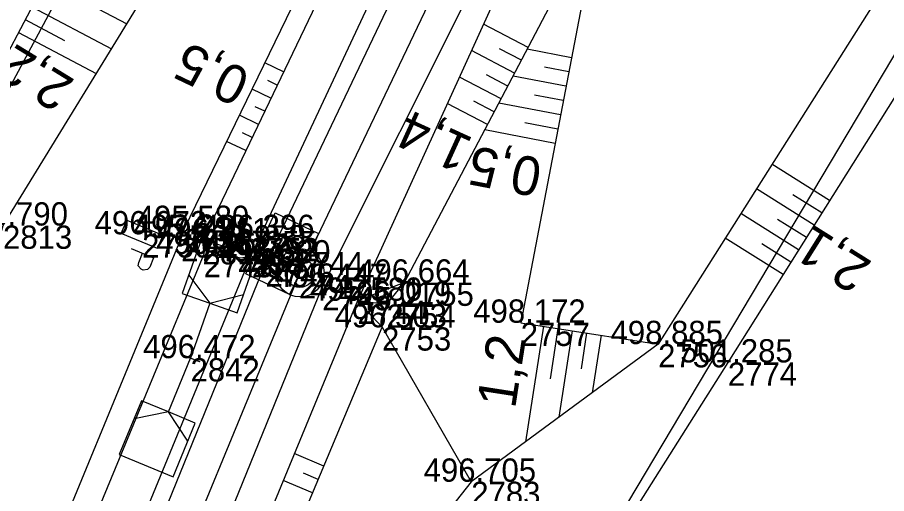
# Model space of a CAD drawing. Extents: x -1234191 to 23050, y -1290331 to -741191.
# Drawn here: x -864868.02 to -864823.18, y -1103097.17 to -1103072.61 of the extents above; entities that cross this region are included whole.
import ezdxf

# ---------------------------------------------------------------- set-up
doc = ezdxf.new("R2010")
doc.units = 0
for name, color, linetype in [('Vrstva 1', 7, 'Continuous'), ('Vrstva 36', 7, 'Continuous'), ('Vrstva 4', 7, 'Continuous'), ('Vrstva 48', 7, 'Continuous'), ('Vrstva 49', 7, 'Continuous'), ('Vrstva 53', 7, 'Continuous'), ('Vrstva 55', 7, 'Continuous'), ('Vrstva 60', 7, 'Continuous'), ('Vrstva 61', 7, 'Continuous'), ('Vrstva 7', 7, 'Continuous')]:
    doc.layers.add(name, color=color, linetype=linetype)

msp = doc.modelspace()

# ---------------------------------------------------------------- linework, layer by layer
at = {"layer": 'Vrstva 1'}
msp.add_lwpolyline([(-864787.36, -1102983.609), (-864800.066, -1102999.573), (-864808.926, -1103011.127), (-864817.494, -1103022.893), (-864825.83, -1103035.148), (-864836.227, -1103052.052), (-864845.733, -1103069.628), (-864853.5, -1103085.902), (-864861.945, -1103106.356), (-864868.475, -1103125.08), (-864874.102, -1103144.427), (-864878.675, -1103163.914), (-864882.14, -1103183.501), (-864883.755, -1103195.656), (-864884.979, -1103207.79), (-864886.147, -1103227.601), (-864886.275, -1103247.702), (-864885.251, -1103267.649), (-864883.95, -1103281.168), (-864883.144, -1103287.68), (-864880.026, -1103307.256), (-864876.201, -1103325.274)], dxfattribs=at)
at = {"layer": 'Vrstva 36'}
msp.add_lwpolyline([(-864860.509, -1103083.835), (-864860.793, -1103084.523), (-864862.655, -1103083.755), (-864862.371, -1103083.067)], close=True, dxfattribs=at)
for points in [[(-864862.147, -1103084.529), (-864860.988, -1103085.008)], [(-864861.759, -1103085.253), (-864861.56, -1103084.771)], [(-864861.187, -1103085.49), (-864861.296, -1103085.616), (-864861.526, -1103085.64), (-864861.628, -1103085.598), (-864861.778, -1103085.417), (-864861.759, -1103085.253)], [(-864860.988, -1103085.008), (-864861.187, -1103085.49)]]:
    msp.add_lwpolyline(points, dxfattribs=at)
at = {"layer": 'Vrstva 4'}
for points in [[(-864855.92, -1103084.82), (-864848.135, -1103068.183), (-864837.4, -1103048.723), (-864828.294, -1103033.779), (-864819.737, -1103021.567)], [(-864819.071, -1103021.913), (-864827.188, -1103034.138), (-864836.641, -1103049.101), (-864847.372, -1103068.859), (-864855.216, -1103085.296)], [(-864816.381, -1103023.935), (-864824.465, -1103035.662), (-864834.642, -1103053.018), (-864844.293, -1103070.531), (-864852.293, -1103086.512)], [(-864833.777, -1103053.868), (-864842.968, -1103070.758), (-864850.48, -1103087.221)], [(-864882.354, -1103308.01), (-864885.646, -1103288.524), (-864887.945, -1103268.2), (-864888.939, -1103247.612), (-864888.863, -1103227.502), (-864887.573, -1103207.551), (-864886.227, -1103195.487), (-864884.991, -1103183.42), (-864881.239, -1103163.613), (-864876.81, -1103143.933), (-864871.15, -1103124.456), (-864864.471, -1103105.586), (-864855.92, -1103084.82)], [(-864881.412, -1103308.225), (-864884.716, -1103287.932), (-864886.737, -1103268.088), (-864887.826, -1103247.706), (-864887.753, -1103227.613), (-864886.598, -1103207.544), (-864885.352, -1103195.457), (-864883.698, -1103183.307), (-864880.334, -1103163.5), (-864875.729, -1103144.048), (-864869.939, -1103124.633), (-864863.577, -1103105.834), (-864855.216, -1103085.296)], [(-864852.293, -1103086.512), (-864860.52, -1103106.692), (-864867.014, -1103125.607), (-864872.65, -1103144.786), (-864877.234, -1103164.197), (-864880.676, -1103183.485), (-864882.214, -1103195.624), (-864883.349, -1103207.147), (-864884.204, -1103227.358), (-864884.683, -1103247.494), (-864883.801, -1103267.447), (-864881.263, -1103287.589), (-864878.32, -1103307.547)], [(-864850.48, -1103087.221), (-864858.834, -1103107.453), (-864861.317, -1103114.753)]]:
    msp.add_lwpolyline(points, dxfattribs=at)
at = {"layer": 'Vrstva 48'}
for p, q in [((-864866.563, -1103070.737), (-864862.378, -1103072.947)), ((-864867.263, -1103072.063), (-864863.164, -1103074.229)), ((-864867.614, -1103072.726), (-864865.585, -1103073.798)), ((-864841.672, -1103074.157), (-864843.969, -1103072.951)), ((-864867.964, -1103073.389), (-864863.95, -1103075.51)), ((-864842.37, -1103075.485), (-864844.592, -1103074.318)), ((-864842.021, -1103074.821), (-864843.151, -1103074.228)), ((-864839.436, -1103074.687), (-864841.721, -1103074.25)), ((-864854.288, -1103075.421), (-864855.259, -1103074.957)), ((-864839.577, -1103075.424), (-864840.831, -1103075.183)), ((-864854.612, -1103076.098), (-864855.099, -1103075.865)), ((-864843.067, -1103076.813), (-864845.216, -1103075.685)), ((-864842.718, -1103076.149), (-864843.811, -1103075.575)), ((-864839.719, -1103076.16), (-864842.449, -1103075.637)), ((-864854.935, -1103076.774), (-864855.913, -1103076.307)), ((-864839.86, -1103076.897), (-864841.337, -1103076.614)), ((-864855.258, -1103077.451), (-864855.749, -1103077.216)), ((-864843.764, -1103078.141), (-864845.84, -1103077.051)), ((-864843.416, -1103077.477), (-864844.472, -1103076.922)), ((-864840.001, -1103077.633), (-864843.178, -1103077.025)), ((-864855.582, -1103078.128), (-864856.567, -1103077.657)), ((-864840.142, -1103078.37), (-864841.842, -1103078.044)), ((-864855.905, -1103078.804), (-864856.4, -1103078.568)), ((-864840.283, -1103079.107), (-864843.907, -1103078.413)), ((-864856.229, -1103079.481), (-864857.221, -1103079.007)), ((-864826.124, -1103082.055), (-864829.099, -1103080.186)), ((-864826.922, -1103083.325), (-864829.901, -1103081.453)), ((-864826.523, -1103082.69), (-864828.012, -1103081.755)), ((-864827.72, -1103084.595), (-864830.703, -1103082.721)), ((-864827.321, -1103083.96), (-864828.812, -1103083.024)), ((-864828.519, -1103085.865), (-864831.506, -1103083.988)), ((-864828.12, -1103085.23), (-864829.612, -1103084.292)), ((-864840.877, -1103088.537), (-864841.802, -1103094.489)), ((-864840.135, -1103088.652), (-864840.54, -1103091.255)), ((-864839.394, -1103088.768), (-864840.088, -1103093.227)), ((-864838.653, -1103088.883), (-864838.942, -1103090.739)), ((-864837.912, -1103088.998), (-864838.373, -1103091.964)), ((-864852.208, -1103095.746), (-864853.736, -1103095.106)), ((-864852.498, -1103096.438), (-864853.26, -1103096.118)), ((-864852.788, -1103097.129), (-864854.308, -1103096.492))]:
    msp.add_line(p, q, dxfattribs=at)
at = {"layer": 'Vrstva 49'}
msp.add_line((-864849.208, -1103088.592), (-864844.605, -1103096.553), dxfattribs=at)
for points in [[(-864780.216, -1103011.292), (-864794.319, -1103029.249), (-864808.081, -1103053.34), (-864831.37, -1103090.403)], [(-864836.561, -1103039.783), (-864849.033, -1103061.436), (-864853.401, -1103064.421), (-864852.694, -1103069.662), (-864859.407, -1103083.519)], [(-864811.071, -1103051.708), (-864834.967, -1103089.456)], [(-864833.777, -1103053.868), (-864842.968, -1103070.758), (-864850.48, -1103087.221)], [(-864848.041, -1103086.285), (-864837.993, -1103067.151), (-864836.946, -1103062.318)], [(-864864.803, -1103067.405), (-864871.589, -1103080.252), (-864877.953, -1103100.004), (-864884.278, -1103123.532), (-864887.37, -1103144.597)], [(-864837.993, -1103067.151), (-864842.054, -1103088.354), (-864834.967, -1103089.456)], [(-864881.577, -1103125.033), (-864874.894, -1103104.785), (-864868.756, -1103083.343), (-864859.5, -1103068.257)], [(-864851.805, -1103070.227), (-864858.462, -1103084.152)], [(-864859.407, -1103083.519), (-864859.565, -1103083.983)], [(-864859.565, -1103083.983), (-864868.316, -1103105.225), (-864874.947, -1103123.02), (-864881.577, -1103125.033)], [(-864858.462, -1103084.152), (-864858.406, -1103084.813)], [(-864858.406, -1103084.813), (-864866.798, -1103105.137), (-864873.531, -1103124.594)], [(-864850.48, -1103087.221), (-864849.208, -1103088.592), (-864848.979, -1103087.411), (-864848.041, -1103086.285), (-864850.48, -1103087.221)], [(-864850.48, -1103087.221), (-864858.834, -1103107.453), (-864861.317, -1103114.753), (-864861.996, -1103114.572), (-864862.243, -1103115.424), (-864861.569, -1103115.588), (-864865.503, -1103125.981)], [(-864848.979, -1103087.411), (-864850.48, -1103087.221)], [(-864858.352, -1103111.384), (-864857.124, -1103107.469), (-864849.208, -1103088.592)], [(-864834.967, -1103089.456), (-864844.605, -1103096.553), (-864853.632, -1103107.99), (-864854.235, -1103113.243)], [(-864831.37, -1103090.403), (-864840.312, -1103104.547), (-864846.252, -1103114.333), (-864849.516, -1103120.677)]]:
    msp.add_lwpolyline(points, dxfattribs=at)
at = {"layer": 'Vrstva 53'}
for points in [[(-864889.03, -1103323.28), (-864892.77, -1103263.78), (-864892.91, -1103184.37), (-864883.42, -1103119.48), (-864874.29, -1103087.16), (-864855.71, -1103052.53), (-864814.57, -1102995.09), (-864799.32, -1102988.77), (-864779.65, -1102957.8), (-864778.43, -1102951.42), (-864757.64, -1102926.36), (-864755.77, -1102924.22), (-864753.95, -1102921.47), (-864728.77, -1102872.58), (-864694.07, -1102830.31)], [(-864750.87, -1102982.07), (-864779.87, -1103011.49), (-864808.83, -1103051.1), (-864846.52, -1103114.38), (-864849.42, -1103120.96), (-864857.98, -1103139.25), (-864859.05, -1103143.62), (-864860.12, -1103158.85), (-864863.34, -1103166.58), (-864871.29, -1103216.08), (-864869.74, -1103303.4), (-864855.1, -1103331.53)]]:
    msp.add_lwpolyline(points, dxfattribs=at)
at = {"layer": 'Vrstva 55'}
msp.add_lwpolyline([(-864677.03, -1102870.08), (-864678.05, -1102872.49), (-864681.46, -1102880.03), (-864685.19, -1102888.26), (-864692.25, -1102903.86), (-864699.08, -1102921.54), (-864702.16, -1102929.53), (-864722.42, -1102960.74), (-864750.87, -1102982.07), (-864779.87, -1103011.49), (-864808.83, -1103051.1), (-864846.52, -1103114.38), (-864836.8, -1103132.5), (-864838.87, -1103147.22), (-864863.34, -1103166.58), (-864871.29, -1103216.08), (-864869.74, -1103303.4), (-864855.1, -1103331.53)], dxfattribs=at)
at = {"layer": 'Vrstva 60'}
for p, q in [((-864859.407, -1103083.519), (-864859.407, -1103083.519)), ((-864861.582, -1103083.795), (-864861.582, -1103083.795)), ((-864859.565, -1103083.983), (-864859.565, -1103083.983)), ((-864856.039, -1103083.986), (-864856.039, -1103083.986)), ((-864858.462, -1103084.152), (-864858.462, -1103084.152)), ((-864856.482, -1103084.526), (-864856.482, -1103084.526)), ((-864858.406, -1103084.813), (-864858.406, -1103084.813)), ((-864855.92, -1103084.82), (-864855.92, -1103084.82)), ((-864855.216, -1103085.296), (-864855.216, -1103085.296)), ((-864853.5, -1103085.902), (-864853.5, -1103085.902)), ((-864848.041, -1103086.285), (-864848.041, -1103086.285)), ((-864852.293, -1103086.512), (-864852.293, -1103086.512)), ((-864850.48, -1103087.221), (-864850.48, -1103087.221)), ((-864848.979, -1103087.411), (-864848.979, -1103087.411)), ((-864842.054, -1103088.354), (-864842.054, -1103088.354)), ((-864849.208, -1103088.592), (-864849.208, -1103088.592)), ((-864834.967, -1103089.456), (-864834.967, -1103089.456)), ((-864859.082, -1103090.183), (-864859.082, -1103090.183)), ((-864831.37, -1103090.403), (-864831.37, -1103090.403)), ((-864844.605, -1103096.553), (-864844.605, -1103096.553))]:
    msp.add_line(p, q, dxfattribs=at)
at = {"layer": 'Vrstva 7'}
for p, q in [((-864856.039, -1103083.986), (-864855.477, -1103084.254)), ((-864856.463, -1103084.48), (-864856.501, -1103084.572)), ((-864858.094, -1103087.35), (-864859.082, -1103090.183)), ((-864860.227, -1103092.956), (-864859.082, -1103090.183)), ((-864859.554, -1103090.018), (-864858.61, -1103090.348)), ((-864858.62, -1103090.374), (-864859.544, -1103089.992))]:
    msp.add_line(p, q, dxfattribs=at)
msp.add_lwpolyline([(-864854.726, -1103082.682), (-864852.486, -1103083.752), (-864853.988, -1103086.9), (-864856.229, -1103085.83)], close=True, dxfattribs=at)
for points in [[(-864858.094, -1103087.35), (-864856.678, -1103087.844), (-864855.69, -1103085.012), (-864858.523, -1103084.024), (-864859.51, -1103086.856), (-864858.094, -1103087.35)], [(-864859.18, -1103085.91), (-864858.094, -1103087.35), (-864856.348, -1103086.898)], [(-864860.227, -1103092.956), (-864861.613, -1103092.384), (-864862.758, -1103095.156), (-864859.985, -1103096.301), (-864858.84, -1103093.528), (-864860.227, -1103092.956)], [(-864859.223, -1103094.455), (-864860.227, -1103092.956), (-864861.996, -1103093.31)]]:
    msp.add_lwpolyline(points, dxfattribs=at)
for centre, radius in [((-864856.482, -1103084.526), 0.5), ((-864853.442, -1103085.781), 1.246), ((-864853.442, -1103085.781), 0.752)]:
    msp.add_circle(centre, radius, dxfattribs=at)

# ---------------------------------------------------------------- texts
at = {"layer": 'Vrstva 48'}
for s, rotation, p in [('2,2', 148.4688, (-864864.988, -1103075.865)), ('0,5', 154.4494, (-864855.895, -1103075.445)), ('1,4', 155.473, (-864844.425, -1103078.875)), ('0,5', 169.1575, (-864840.858, -1103079.925)), ('2,1', 147.8563, (-864823.862, -1103085.246)), ('1,2', 81.1615, (-864842.347, -1103092.826))]:
    msp.add_text(s, height=2, rotation=rotation, dxfattribs=at).set_placement(p)
at = {"layer": 'Vrstva 60'}
for s, p in [('2813', (-864868.756, -1103084.543)), ('2812', (-864859.407, -1103084.719)), ('2750', (-864861.582, -1103084.995)), ('2749', (-864859.565, -1103085.183)), ('2752', (-864856.039, -1103085.186)), ('2811', (-864858.462, -1103085.352)), ('2751', (-864856.482, -1103085.726)), ('2748', (-864858.406, -1103086.013)), ('2747', (-864855.92, -1103086.02)), ('2746', (-864855.216, -1103086.496)), ('2742', (-864853.5, -1103087.102)), ('2755', (-864848.041, -1103087.485)), ('2745', (-864852.293, -1103087.712)), ('2744', (-864850.48, -1103088.421)), ('2754', (-864848.979, -1103088.611)), ('2757', (-864842.054, -1103089.554)), ('2753', (-864849.208, -1103089.792)), ('2756', (-864834.967, -1103090.656)), ('2842', (-864859.082, -1103091.383)), ('2774', (-864831.37, -1103091.603)), ('2783', (-864844.605, -1103097.753))]:
    msp.add_text(s, height=1.2, dxfattribs=at).set_placement(p)
at = {"layer": 'Vrstva 61'}
for s, p in [('495.790', (-864871.207, -1103083.343)), ('496.072', (-864864.03, -1103083.795)), ('495.580', (-864861.858, -1103083.519)), ('495.648', (-864862.019, -1103083.983)), ('496.211', (-864860.819, -1103084.152)), ('496.396', (-864858.491, -1103083.986)), ('496.367', (-864860.858, -1103084.813)), ('496.958', (-864858.936, -1103084.526)), ('496.355', (-864858.376, -1103084.82)), ('496.680', (-864857.667, -1103085.296)), ('496.744', (-864855.951, -1103085.902)), ('496.447', (-864854.745, -1103086.512)), ('496.664', (-864850.492, -1103086.285)), ('495.580', (-864852.931, -1103087.221)), ('496.019', (-864851.433, -1103087.411)), ('498.172', (-864844.502, -1103088.354)), ('496.503', (-864851.66, -1103088.592)), ('498.885', (-864837.423, -1103089.456)), ('496.472', (-864861.53, -1103090.183)), ('501.285', (-864833.826, -1103090.403)), ('496.705', (-864847.061, -1103096.553))]:
    msp.add_text(s, height=1.2, dxfattribs=at).set_placement(p)
at = {"layer": 'Vrstva 7'}
msp.add_text('KM', height=1.2469, rotation=244.4865, dxfattribs=at).set_placement((-864854.48, -1103083.603))

doc.saveas('drawing.dxf')
